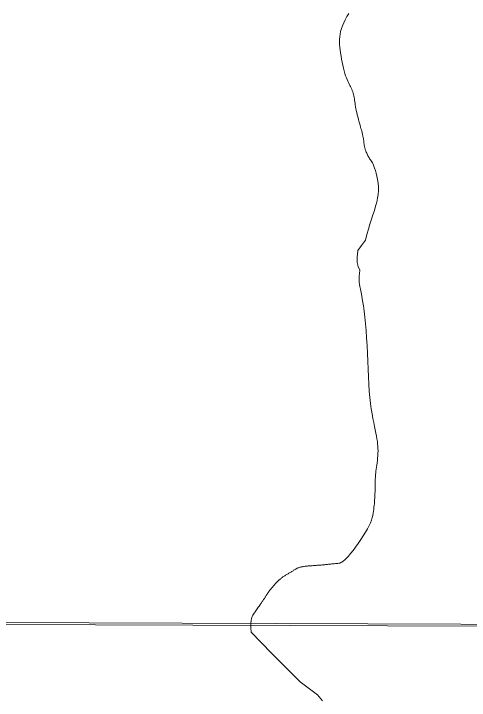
# Model space of a CAD drawing. Extents: x 553962 to 842807, y 8883888 to 9032388.
# Drawn here: x 604530 to 605472, y 8909745 to 8911165 of the extents above; entities that cross this region are included whole.
import ezdxf

# ---------------------------------------------------------------- set-up
doc = ezdxf.new("R2010")
doc.units = 0
doc.header["$LTSCALE"] = 200
doc.layers.add('6', color=7, linetype='Continuous', lineweight=13)

msp = doc.modelspace()

# ---------------------------------------------------------------- linework, layer by layer
at = {"layer": '6'}
msp.add_line((574653.9, 8910009.3), (626625.7, 8909822.1), dxfattribs=at)
msp.add_lwpolyline([(607600.8, 8920952.4), (596639.8, 8920989.8), (596608.8, 8909934.4), (607569.8, 8909894.9)], close=True, dxfattribs=at)
for points in [[(605253.1, 8910905.3), (605252.9, 8910906.7), (605252.6, 8910908.2), (605252.3, 8910909.6), (605252, 8910911.1), (605251.7, 8910912.7), (605251.3, 8910914.2), (605251, 8910915.9), (605250.5, 8910917.7), (605250, 8910919.6), (605249.4, 8910921.8), (605248.7, 8910924.3), (605247.9, 8910927.2), (605247, 8910930.4), (605245.9, 8910934.1), (605244.8, 8910938.1), (605243.6, 8910942.3), (605242.4, 8910946.8), (605241.2, 8910951.3), (605240.1, 8910955.9), (605239, 8910960.3), (605238.1, 8910964.6), (605237.3, 8910968.7), (605236.7, 8910972.4), (605236.1, 8910976), (605235.6, 8910979.4), (605235.2, 8910982.6), (605234.7, 8910985.8), (605234.3, 8910988.8), (605233.7, 8910991.7), (605233.1, 8910994.6), (605232.4, 8910997.4), (605231.6, 8911000.2), (605230.8, 8911003), (605229.8, 8911005.8), (605228.7, 8911008.5), (605227.6, 8911011.2), (605226.3, 8911013.9), (605225, 8911016.6), (605223.6, 8911019.3), (605222.2, 8911022.2), (605220.7, 8911025.3), (605219.1, 8911028.6), (605217.6, 8911032.4), (605216.1, 8911036.5), (605214.6, 8911041.2), (605213.1, 8911046.4), (605211.6, 8911052), (605210.3, 8911058.1), (605209, 8911064.3), (605207.8, 8911070.7), (605206.7, 8911077.2), (605205.7, 8911083.5), (605204.8, 8911089.6), (605204.2, 8911095.5), (605203.7, 8911101.1), (605203.4, 8911106.5), (605203.4, 8911111.9), (605203.8, 8911117.2), (605204.5, 8911122.6), (605205.7, 8911128.1), (605207.3, 8911133.9), (605209.4, 8911139.8), (605212.1, 8911146), (605215.2, 8911152.3), (605218.9, 8911158.7), (605223, 8911165.1)], [(605277.8, 8910840.6), (605276.1, 8910845.6), (605274.5, 8910849.8), (605273, 8910853.3), (605271.6, 8910856.2), (605270.2, 8910858.6), (605268.9, 8910860.6), (605267.7, 8910862.4), (605266.5, 8910864.1), (605265.4, 8910865.8), (605264.3, 8910867.5), (605263.2, 8910869.2), (605262.3, 8910871.1), (605261.3, 8910872.9), (605260.5, 8910874.7), (605259.7, 8910876.5), (605258.9, 8910878.2), (605258.2, 8910879.9), (605257.6, 8910881.4), (605257.1, 8910882.9), (605256.6, 8910884.3), (605256.2, 8910885.6), (605255.8, 8910886.9), (605255.5, 8910888.2), (605255.2, 8910889.4), (605255, 8910890.7), (605254.8, 8910891.9), (605254.6, 8910893.2), (605254.4, 8910894.5), (605254.3, 8910895.8), (605254.1, 8910897.1), (605254, 8910898.4), (605253.8, 8910899.8), (605253.7, 8910901.1), (605253.5, 8910902.5), (605253.3, 8910903.9), (605253.1, 8910905.3)], [(605277.8, 8910840.6), (605276.1, 8910845.6), (605274.5, 8910849.8), (605273, 8910853.3), (605271.6, 8910856.2), (605270.2, 8910858.6), (605268.9, 8910860.6), (605267.7, 8910862.4), (605266.5, 8910864.1), (605265.4, 8910865.8), (605264.3, 8910867.5), (605263.2, 8910869.2), (605262.3, 8910871.1), (605261.3, 8910872.9), (605260.5, 8910874.7), (605259.7, 8910876.5), (605258.9, 8910878.2), (605258.2, 8910879.9), (605257.6, 8910881.4), (605257.1, 8910882.9), (605256.6, 8910884.3), (605256.2, 8910885.6), (605255.8, 8910886.9), (605255.5, 8910888.2), (605255.2, 8910889.4), (605255, 8910890.7), (605254.8, 8910891.9), (605254.6, 8910893.2), (605254.4, 8910894.5), (605254.3, 8910895.8), (605254.1, 8910897.1), (605254, 8910898.4), (605253.8, 8910899.8), (605253.7, 8910901.1), (605253.5, 8910902.5), (605253.3, 8910903.9), (605253.1, 8910905.3)], [(605283, 8910255.7), (605283.1, 8910260.6), (605283, 8910265.4), (605282.8, 8910270.2), (605282.3, 8910275.1), (605281.7, 8910280.2), (605280.8, 8910285.6), (605279.8, 8910291.3), (605278.6, 8910297.4), (605277.3, 8910304.1), (605275.8, 8910311.3), (605274.2, 8910319.3), (605272.5, 8910327.9), (605270.9, 8910337.4), (605269.2, 8910347.7), (605267.7, 8910359), (605266.3, 8910371.2), (605265, 8910384.5), (605264, 8910398.8), (605263.2, 8910414), (605262.4, 8910429.8), (605261.8, 8910446), (605261.1, 8910462.3), (605260.4, 8910478.4), (605259.5, 8910494.2), (605258.5, 8910509.4), (605257.3, 8910523.7), (605255.9, 8910537.1), (605254.4, 8910549.5), (605252.8, 8910560.9), (605251.2, 8910571.3), (605249.7, 8910580.5), (605248.2, 8910588.5), (605246.9, 8910595.3), (605245.8, 8910600.9), (605245, 8910605.6), (605244.4, 8910609.7), (605244, 8910613.6), (605244, 8910617.6), (605244.2, 8910622.2), (605244.8, 8910627.6), (605245.7, 8910634.2), (605242.3, 8910642.1), (605240.2, 8910650.3), (605240.2, 8910660.3), (605241.4, 8910675), (605248.8, 8910685.7), (605257.5, 8910696.3), (605260.3, 8910707.9), (605263.3, 8910719.1), (605266.4, 8910729.7), (605269.6, 8910739.6), (605272.7, 8910749), (605275.6, 8910758), (605278.2, 8910766.6), (605280.5, 8910775), (605282.2, 8910783.1), (605283.4, 8910791.2), (605283.9, 8910799.1), (605283.8, 8910806.9), (605283.2, 8910814.5), (605282.2, 8910821.8), (605280.9, 8910828.6), (605279.4, 8910834.9), (605277.8, 8910840.6)], [(605283, 8910255.7), (605283.1, 8910260.6), (605283, 8910265.4), (605282.8, 8910270.2), (605282.3, 8910275.1), (605281.7, 8910280.2), (605280.8, 8910285.6), (605279.8, 8910291.3), (605278.6, 8910297.4), (605277.3, 8910304.1), (605275.8, 8910311.3), (605274.2, 8910319.3), (605272.5, 8910327.9), (605270.9, 8910337.4), (605269.2, 8910347.7), (605267.7, 8910359), (605266.3, 8910371.2), (605265, 8910384.5), (605264, 8910398.8), (605263.2, 8910414), (605262.4, 8910429.8), (605261.8, 8910446), (605261.1, 8910462.3), (605260.4, 8910478.4), (605259.5, 8910494.2), (605258.5, 8910509.4), (605257.3, 8910523.7), (605255.9, 8910537.1), (605254.4, 8910549.5), (605252.8, 8910560.9), (605251.2, 8910571.3), (605249.7, 8910580.5), (605248.2, 8910588.5), (605246.9, 8910595.3), (605245.8, 8910600.9), (605245, 8910605.6), (605244.4, 8910609.7), (605244, 8910613.6), (605244, 8910617.6), (605244.2, 8910622.2), (605244.8, 8910627.6), (605245.7, 8910634.2), (605242.3, 8910642.1), (605240.2, 8910650.3), (605240.2, 8910660.3), (605241.4, 8910675), (605248.8, 8910685.7), (605257.5, 8910696.3), (605260.3, 8910707.9), (605263.3, 8910719.1), (605266.4, 8910729.7), (605269.6, 8910739.6), (605272.7, 8910749), (605275.6, 8910758), (605278.2, 8910766.6), (605280.5, 8910775), (605282.2, 8910783.1), (605283.4, 8910791.2), (605283.9, 8910799.1), (605283.8, 8910806.9), (605283.2, 8910814.5), (605282.2, 8910821.8), (605280.9, 8910828.6), (605279.4, 8910834.9), (605277.8, 8910840.6)], [(605129, 8910021.6), (605130.6, 8910021.9), (605132.2, 8910022.1), (605133.8, 8910022.3), (605135.5, 8910022.5), (605137.2, 8910022.7), (605138.8, 8910022.8), (605140.5, 8910023), (605142.2, 8910023.1), (605143.8, 8910023.2), (605145.5, 8910023.3), (605147.2, 8910023.4), (605149, 8910023.5), (605150.8, 8910023.7), (605152.6, 8910023.8), (605154.4, 8910023.9), (605156.2, 8910024), (605158.1, 8910024.1), (605159.9, 8910024.2), (605161.8, 8910024.3), (605163.6, 8910024.5), (605165.5, 8910024.6), (605167.3, 8910024.8), (605169.1, 8910025), (605171, 8910025.2), (605172.9, 8910025.4), (605174.8, 8910025.6), (605176.8, 8910025.8), (605178.8, 8910026), (605181, 8910026.2), (605183.2, 8910026.4), (605185.6, 8910026.7), (605187.9, 8910026.9), (605190.3, 8910027.1), (605192.7, 8910027.3), (605195.1, 8910027.6), (605197.4, 8910027.9), (605199.7, 8910028.1), (605201.8, 8910028.4), (605204, 8910028.9), (605206.2, 8910029.7), (605208.6, 8910030.9), (605211.3, 8910032.7), (605214.3, 8910035.2), (605217.8, 8910038.6), (605221.8, 8910042.9), (605226.4, 8910048.4), (605231.4, 8910054.8), (605236.8, 8910061.9), (605242.2, 8910069.5), (605247.6, 8910077.3), (605252.7, 8910085.1), (605257.4, 8910092.7), (605261.5, 8910099.8), (605264.8, 8910106.3), (605267.5, 8910112.3), (605269.6, 8910117.7), (605271.2, 8910122.7), (605272.3, 8910127.3), (605273.2, 8910131.7), (605273.8, 8910135.9), (605274.3, 8910140), (605274.7, 8910144.1), (605275.1, 8910148.1), (605275.5, 8910152), (605275.8, 8910155.8), (605276, 8910159.4), (605276.3, 8910162.8), (605276.5, 8910165.9), (605276.6, 8910168.8), (605276.7, 8910171.3), (605276.8, 8910173.5), (605276.9, 8910175.4), (605277, 8910177.2), (605277, 8910178.8), (605277, 8910180.4), (605277, 8910181.8), (605277.1, 8910183.3), (605277.1, 8910184.8), (605277.1, 8910186.4), (605277.1, 8910188), (605277.1, 8910189.8), (605277.2, 8910191.6), (605277.2, 8910193.5), (605277.3, 8910195.6), (605277.3, 8910197.8), (605277.4, 8910200.2), (605277.5, 8910202.8), (605277.7, 8910205.6), (605277.9, 8910208.6), (605278.1, 8910211.7), (605278.4, 8910215.2), (605278.8, 8910218.9), (605279.3, 8910222.8), (605279.8, 8910227), (605280.4, 8910231.5), (605281.1, 8910236.1), (605281.7, 8910240.9), (605282.2, 8910245.8), (605282.6, 8910250.7), (605283, 8910255.7)], [(605082.5, 8909997.1), (605083.8, 8909998.1), (605085.1, 8909999.1), (605086.4, 8910000.1), (605087.8, 8910001), (605089.1, 8910001.8), (605090.4, 8910002.7), (605091.8, 8910003.5), (605093.1, 8910004.3), (605094.5, 8910005.2), (605095.8, 8910006), (605097.2, 8910006.8), (605098.6, 8910007.6), (605100, 8910008.4), (605101.3, 8910009.2), (605102.6, 8910010), (605103.9, 8910010.8), (605105.1, 8910011.6), (605106.3, 8910012.3), (605107.4, 8910013), (605108.5, 8910013.8), (605109.6, 8910014.5), (605110.6, 8910015.1), (605111.7, 8910015.8), (605112.8, 8910016.4), (605113.9, 8910017), (605115, 8910017.6), (605116.2, 8910018.1), (605117.5, 8910018.6), (605118.7, 8910019.1), (605120.1, 8910019.6), (605121.4, 8910020), (605122.9, 8910020.4), (605124.3, 8910020.7), (605125.8, 8910021), (605127.4, 8910021.3), (605129, 8910021.6)], [(605063, 8909842.8), (605020.8, 8909885.9), (605020.2, 8909895.7), (605020.2, 8909903.5), (605020.7, 8909909.7), (605021.5, 8909914.4), (605022.7, 8909918.2), (605024, 8909921.1), (605025.6, 8909923.4), (605027.1, 8909925.5), (605028.7, 8909927.6), (605030.3, 8909929.8), (605031.8, 8909931.9), (605033.3, 8909934), (605034.8, 8909936), (605036.2, 8909938), (605037.5, 8909940), (605038.7, 8909941.8), (605039.9, 8909943.5), (605041, 8909945.1), (605042, 8909946.6), (605042.9, 8909948.1), (605043.8, 8909949.4), (605044.7, 8909950.7), (605045.6, 8909952), (605046.4, 8909953.3), (605047.3, 8909954.5), (605048.1, 8909955.7), (605048.9, 8909956.9), (605049.7, 8909958.1), (605050.5, 8909959.2), (605051.3, 8909960.3), (605052, 8909961.5), (605052.7, 8909962.5), (605053.3, 8909963.6), (605053.9, 8909964.6), (605054.5, 8909965.6), (605055.1, 8909966.6), (605055.7, 8909967.6), (605056.4, 8909968.6), (605057.1, 8909969.7), (605057.8, 8909970.7), (605058.6, 8909971.8), (605059.5, 8909972.9), (605060.4, 8909974), (605061.4, 8909975.1), (605062.4, 8909976.3), (605063.4, 8909977.5), (605064.4, 8909978.6), (605065.5, 8909979.8), (605066.5, 8909981), (605067.5, 8909982.2), (605068.5, 8909983.3), (605069.5, 8909984.5), (605070.5, 8909985.7), (605071.6, 8909986.9), (605072.7, 8909988.1), (605073.8, 8909989.2), (605074.9, 8909990.4), (605076.1, 8909991.6), (605077.4, 8909992.7), (605078.6, 8909993.9), (605079.9, 8909995), (605081.2, 8909996.1), (605082.5, 8909997.1)], [(605168.1, 8909744.1), (605157.9, 8909756.1), (605122.3, 8909783.3), (605063, 8909842.8)]]:
    msp.add_lwpolyline(points, dxfattribs=at)

doc.saveas('drawing.dxf')
